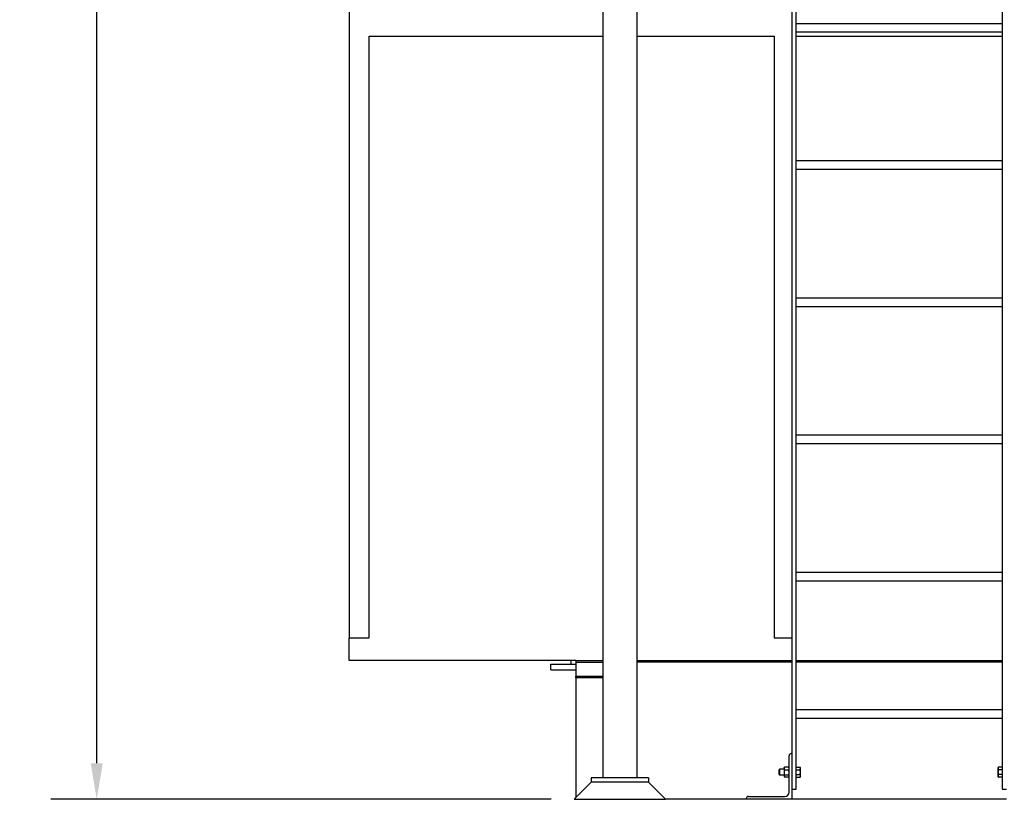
# Model space of a CAD drawing. Header units: inches. Extents: x 24 to 1128, y -94 to 748.
# Tile 469 of 573: x 811 to 897, y 128 to 196. Entities that reach past the tile are written whole.
import ezdxf

# ---------------------------------------------------------------- set-up
doc = ezdxf.new("R2010")
doc.units = ezdxf.units.IN
doc.header["$LTSCALE"] = 32
doc.header["$MEASUREMENT"] = 0
doc.layers.add('Dimension (ANSI)', color=7, linetype='Continuous', lineweight=25)
doc.layers.add('Visible (ANSI)', color=7, linetype='Continuous', lineweight=30)
doc.styles.add('Note Text (ANSI)', font='tahoma.ttf')
doc.dimstyles.new('Architectural (ANSI)', dxfattribs={"dimscale": 32, "dimtxt": 0.125, "dimasz": 0.098425, "dimexe": 0.125, "dimexo": 0.0625, "dimgap": 0.031496, "dimtad": 0, "dimtih": 1, "dimtoh": 1, "dimdec": 4, "dimrnd": 1e-08, "dimzin": 3, "dimdsep": 46, "dimlunit": 4, "dimtxsty": 'Note Text (ANSI)', "dimcen": 0.09, "dimdle": 0.393701, "dimclrd": 256, "dimclre": 256, "dimclrt": 256, "dimadec": 0, "dimazin": 3, "dimtfac": 0.96, "dimtofl": 0, "dimtmove": 0, "dimatfit": 3, "dimfxl": 1, "dimfrac": 2, "dimtolj": 1, "dimtzin": 12, "dimlwd": -1, "dimlwe": -1, "dimarcsym": 0})

# ---------------------------------------------------------------- blocks, each defined once
blk = doc.blocks.new('*D20')
at = {"layer": 'Defpoints', "color": 0, "transparency": 16777216}
for p in [(839.379, 297.501), (817.312, 127.501), (859.039, 127.501)]:
    blk.add_point(p, dxfattribs=at)
at = {"layer": 'Dimension (ANSI)', "transparency": 16777216}
for p, q in [((837.379, 297.501), (813.312, 297.501)), ((817.312, 294.352), (817.312, 228.551)), ((817.312, 130.651), (817.312, 222.452)), ((857.039, 127.501), (813.312, 127.501))]:
    blk.add_line(p, q, dxfattribs=at)
for points in [[(816.787, 294.352), (817.837, 294.352), (817.312, 297.501)], [(816.787, 130.651), (817.837, 130.651), (817.312, 127.501)]]:
    blk.add_solid(points, dxfattribs=at)
at = {"layer": 'Dimension (ANSI)', "transparency": 16777216, "insert": (810.58, 227.543), "char_height": 4, "attachment_point": 1, "style": 'Note Text (ANSI)'}
blk.add_mtext('\\A1;14\'-2"', dxfattribs=at)

msp = doc.modelspace()

# ---------------------------------------------------------------- linework, layer by layer
at = {"layer": 'Visible (ANSI)'}
for p, q in [((839.37916, 297.50112), (839.37916, 141.63562)), ((878.08416, 235.81546), (878.08416, 128.37612)), ((878.45916, 128.37612), (878.45916, 235.81546)), ((896.45916, 235.81546), (896.45916, 128.37612)), ((861.53916, 228.6719), (861.53916, 129.37612)), ((864.53916, 228.6719), (864.53916, 129.37612)), ((878.45916, 195.36112), (896.45916, 195.36112)), ((878.45916, 194.61112), (896.45916, 194.61112)), ((841.12916, 194.25112), (861.53916, 194.25112)), ((841.12916, 141.63562), (841.12916, 194.25112)), ((864.53916, 194.25112), (876.52871, 194.25112)), ((876.52871, 194.25112), (876.52871, 141.63562)), ((878.45916, 194.25112), (896.45916, 194.25112)), ((878.45916, 183.36112), (896.45916, 183.36112)), ((878.45916, 182.61112), (896.45916, 182.61112)), ((878.45916, 171.36112), (896.45916, 171.36112)), ((878.45916, 170.61112), (896.45916, 170.61112)), ((878.45916, 159.36112), (896.45916, 159.36112)), ((878.45916, 158.61112), (896.45916, 158.61112)), ((878.45916, 147.36112), (896.45916, 147.36112)), ((878.45916, 146.61112), (896.45916, 146.61112)), ((839.37916, 141.63562), (841.12916, 141.63562)), ((839.37916, 139.63562), (839.37916, 141.63562)), ((876.52871, 141.63562), (878.08416, 141.63562)), ((859.19166, 139.63562), (839.37916, 139.63562)), ((858.75416, 139.63562), (858.75416, 139.31612)), ((859.19166, 139.63562), (859.19166, 139.50112)), ((859.19166, 139.63562), (861.53916, 139.63562)), ((859.19166, 139.50112), (861.53916, 139.50112)), ((859.19166, 139.50112), (859.19166, 138.25112)), ((864.53916, 139.63562), (878.08416, 139.63562)), ((878.08416, 139.50112), (864.53916, 139.50112)), ((878.08416, 139.50112), (864.53916, 139.50112)), ((878.45916, 139.63562), (896.45916, 139.63562)), ((896.45916, 139.50112), (878.45916, 139.50112)), ((896.45916, 139.50112), (878.45916, 139.50112)), ((857.00416, 139.31612), (859.19166, 139.31612)), ((857.00416, 138.81612), (857.00416, 139.31612)), ((857.00416, 138.81612), (859.19166, 138.81612)), ((859.19166, 138.11331), (859.19166, 138.25112)), ((861.53916, 138.25112), (859.19166, 138.25112)), ((861.53916, 138.11331), (859.19166, 138.11331)), ((859.19166, 138.11331), (859.19166, 127.65362)), ((878.45916, 135.36112), (896.45916, 135.36112)), ((878.45916, 134.61112), (896.45916, 134.61112)), ((877.83416, 128.13112), (877.83416, 131.31112)), ((878.02416, 131.50112), (878.08416, 131.50112)), ((878.08416, 131.50112), (878.08416, 127.50112)), ((876.95916, 130.07894), (877.00493, 130.12612)), ((876.95916, 129.67331), (876.95916, 130.07894)), ((877.00493, 130.12612), (877.00493, 129.62612)), ((877.39616, 130.12612), (877.00493, 130.12612)), ((877.39616, 130.25112), (877.41587, 130.28526)), ((877.39616, 130.25112), (877.39616, 130.17785)), ((877.39616, 130.17785), (877.39616, 129.83414)), ((877.80067, 130.30641), (877.42966, 130.30641)), ((877.80067, 130.04928), (877.42966, 130.04928)), ((877.83416, 130.25112), (877.81445, 130.28526)), ((878.45917, 130.25112), (878.45916, 130.25112)), ((878.45917, 130.30914), (878.78967, 130.30914)), ((878.45917, 130.20088), (878.45917, 130.30914)), ((878.45917, 130.09263), (878.45917, 130.20088)), ((878.45917, 130.09263), (878.78967, 130.09263)), ((878.45917, 129.87612), (878.45917, 130.09263)), ((878.82317, 130.25112), (878.78967, 130.30914)), ((878.82317, 130.20088), (878.82317, 130.25112)), ((878.82317, 129.87612), (878.82317, 130.20088)), ((896.09516, 130.25112), (896.12865, 130.30914)), ((896.09516, 130.25112), (896.09516, 130.20088)), ((896.09516, 130.20088), (896.09516, 129.87612)), ((896.45916, 130.30914), (896.12865, 130.30914)), ((896.45916, 130.09263), (896.12865, 130.09263)), ((896.45916, 130.30914), (896.45916, 130.20088)), ((896.45916, 130.25112), (896.45916, 130.25112)), ((896.45916, 130.20088), (896.45916, 130.09263)), ((896.45916, 130.09263), (896.45916, 129.87612)), ((865.53916, 129.37612), (860.53916, 129.37612)), ((860.53916, 129.37612), (860.53916, 129.00112)), ((865.53916, 129.37612), (865.53916, 129.00112)), ((876.95916, 129.67331), (877.00493, 129.62612)), ((877.39616, 129.62612), (877.00493, 129.62612)), ((877.39616, 129.83414), (877.39616, 129.53241)), ((877.39616, 129.53241), (877.39616, 129.50112)), ((877.39616, 129.50112), (877.41587, 129.46699)), ((877.80067, 129.61899), (877.42966, 129.61899)), ((877.80067, 129.44583), (877.42966, 129.44583)), ((877.83416, 129.50112), (877.81445, 129.46699)), ((878.45917, 129.50112), (878.45916, 129.50112)), ((878.45917, 129.65962), (878.45917, 129.87612)), ((878.45917, 129.55137), (878.45917, 129.65962)), ((878.45917, 129.65962), (878.78967, 129.65962)), ((878.45917, 129.44311), (878.45917, 129.55137)), ((878.45917, 129.44311), (878.78967, 129.44311)), ((878.82317, 129.50112), (878.78967, 129.44311)), ((878.82317, 129.55137), (878.82317, 129.87612)), ((878.82317, 129.50112), (878.82317, 129.55137)), ((896.09516, 129.87612), (896.09516, 129.55137)), ((896.09516, 129.55137), (896.09516, 129.50112)), ((896.09516, 129.50112), (896.12865, 129.44311)), ((896.45916, 129.65962), (896.12865, 129.65962)), ((896.45916, 129.44311), (896.12865, 129.44311)), ((896.45916, 129.87612), (896.45916, 129.65962)), ((896.45916, 129.65962), (896.45916, 129.55137)), ((896.45916, 129.55137), (896.45916, 129.44311)), ((896.45916, 129.50112), (896.45916, 129.50112)), ((860.53916, 129.00112), (859.03916, 127.50112)), ((865.53916, 129.00112), (860.53916, 129.00112)), ((865.53916, 129.00112), (860.53916, 129.00112)), ((865.53916, 129.00112), (867.03916, 127.50112)), ((878.08416, 128.37612), (878.45916, 128.37612)), ((896.45916, 128.37612), (896.83416, 128.37612)), ((859.03916, 127.50112), (867.03916, 127.50112)), ((874.08416, 127.50112), (867.03916, 127.50112)), ((874.08416, 127.50112), (874.08416, 127.56112)), ((878.08416, 127.50112), (874.08416, 127.50112)), ((874.27416, 127.75112), (877.45416, 127.75112)), ((896.83416, 127.50112), (878.08416, 127.50112))]:
    msp.add_line(p, q, dxfattribs=at)
for centre, radius, start, end in [((878.02416, 131.31112), 0.19, 90, 180), ((874.27416, 127.56112), 0.19, 90, 180), ((877.45416, 128.13112), 0.38, 270, 0)]:
    msp.add_arc(centre, radius, start, end, dxfattribs=at)
for points, weights in [([(877.42966, 130.30641), (877.39616, 130.23752), (877.39616, 130.17785)], [1, 1.0379548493, 1]), ([(877.39616, 130.17785), (877.39616, 130.11818), (877.42966, 130.04928)], [1, 1.0379548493, 1]), ([(877.42966, 130.04928), (877.39616, 129.93398), (877.39616, 129.83414)], [1, 1.0379548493, 1]), ([(877.41587, 130.28526), (877.42181, 130.29554), (877.42966, 130.30641)], [1.01335315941, 1.00864620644, 1]), ([(877.83416, 130.17785), (877.83416, 130.23752), (877.80067, 130.30641)], [1, 1.0379548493, 1]), ([(877.80067, 130.30641), (877.80852, 130.29554), (877.81445, 130.28526)], [1, 1.00864620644, 1.01335315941]), ([(877.80067, 130.04928), (877.83416, 130.11818), (877.83416, 130.17785)], [1, 1.0379548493, 1]), ([(877.83416, 129.83414), (877.83416, 129.93398), (877.80067, 130.04928)], [1, 1.0379548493, 1]), ([(878.82317, 130.20088), (878.82317, 130.25112), (878.78967, 130.30914)], [1, 1.0379548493, 1]), ([(878.78967, 130.09263), (878.82317, 130.15064), (878.82317, 130.20088)], [1, 1.0379548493, 1]), ([(878.82317, 129.87612), (878.82317, 129.97661), (878.78967, 130.09263)], [1, 1.0379548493, 1]), ([(896.12865, 130.30914), (896.09516, 130.25112), (896.09516, 130.20088)], [1, 1.0379548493, 1]), ([(896.09516, 130.20088), (896.09516, 130.15064), (896.12865, 130.09263)], [1, 1.0379548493, 1]), ([(896.12865, 130.09263), (896.09516, 129.97661), (896.09516, 129.87612)], [1, 1.0379548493, 1]), ([(877.39616, 129.83414), (877.39616, 129.73429), (877.42966, 129.61899)], [1, 1.0379548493, 1]), ([(877.42966, 129.61899), (877.39616, 129.57259), (877.39616, 129.53241)], [1, 1.0379548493, 1]), ([(877.39616, 129.53241), (877.39616, 129.49223), (877.42966, 129.44583)], [1, 1.0379548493, 1]), ([(877.80067, 129.61899), (877.83416, 129.73429), (877.83416, 129.83414)], [1, 1.0379548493, 1]), ([(877.83416, 129.53241), (877.83416, 129.57259), (877.80067, 129.61899)], [1, 1.0379548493, 1]), ([(877.80067, 129.44583), (877.83416, 129.49223), (877.83416, 129.53241)], [1, 1.0379548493, 1]), ([(878.78967, 129.65962), (878.82317, 129.77564), (878.82317, 129.87612)], [1, 1.0379548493, 1]), ([(878.82317, 129.55137), (878.82317, 129.60161), (878.78967, 129.65962)], [1, 1.0379548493, 1]), ([(878.78967, 129.44311), (878.82317, 129.50112), (878.82317, 129.55137)], [1, 1.0379548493, 1]), ([(896.09516, 129.87612), (896.09516, 129.77564), (896.12865, 129.65962)], [1, 1.0379548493, 1]), ([(896.12865, 129.65962), (896.09516, 129.60161), (896.09516, 129.55137)], [1, 1.0379548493, 1]), ([(896.09516, 129.55137), (896.09516, 129.50112), (896.12865, 129.44311)], [1, 1.0379548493, 1])]:
    msp.add_rational_spline(points, weights, degree=2, dxfattribs=at)

# ---------------------------------------------------------------- dimensions: what is measured, and where the dimension line sits
at = {"layer": 'Dimension (ANSI)'}
dim = msp.add_linear_dim(base=(817.31223, 127.50112), p1=(839.37916, 297.50112), p2=(859.03916, 127.50112), angle=90, dimstyle='Architectural (ANSI)', override={"dimgap": 0.031496, "dimdec": 4, "dimlfac": 1, "dimtol": 0, "dimlim": 0, "dimtp": 0, "dimtm": 0, "dimtdec": 2, "dimatfit": 1}, dxfattribs=at)
dim.commit()
dim.dimension.update_dxf_attribs({"geometry": '*D20', "text_midpoint": (817.31223, 225.50112), "dimtype": 160})

doc.saveas('drawing.dxf')
